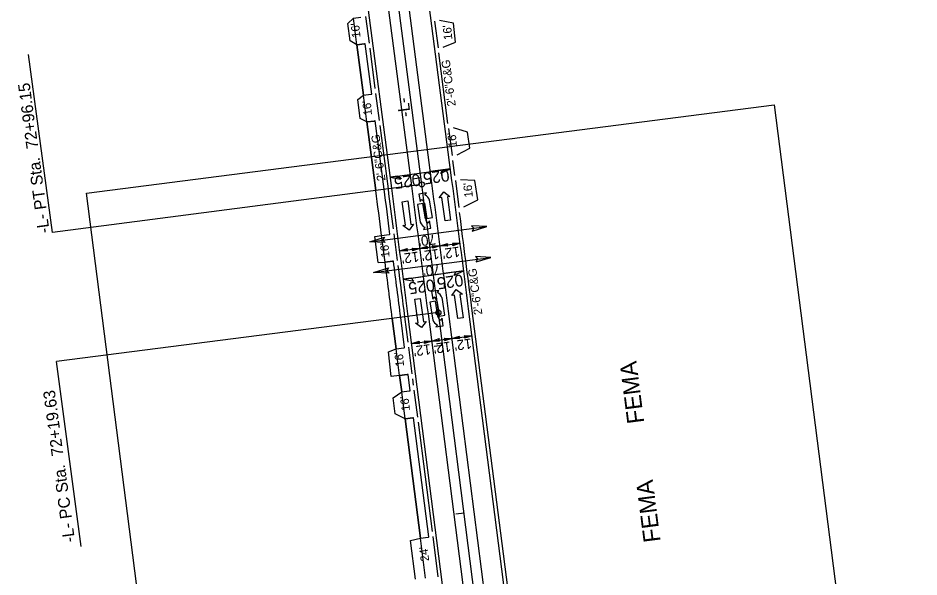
# Model space of a CAD drawing. Extents: x 2367848 to 2369479, y 800728 to 808616.
# Drawn here: x 2368188 to 2368722, y 807367 to 807698 of the extents above; entities that cross this region are included whole.
import ezdxf

# ---------------------------------------------------------------- set-up
doc = ezdxf.new("R2010")
doc.units = 0
for name, color, linetype in [('Default', 7, 'Continuous'), ('Prop Conc 2ft 6in Curb and Gutter', 7, 'Continuous'), ('Prop Conc 4in Sidewalk', 7, 'Continuous'), ('Prop Conc Drive Radius Type', 7, 'Continuous'), ('Prop Conc Driveway', 7, 'Continuous'), ('Prop Dimension', 7, 'Continuous'), ('Prop EOT', 7, 'Continuous'), ('Prop Horizontal Alignment', 7, 'Continuous'), ('Prop Horizontal Alignment Station Label', 7, 'Continuous'), ('Prop Horizontal Alignment Tick Small', 7, 'Continuous'), ('Prop Lane Arrow CELL', 7, 'Continuous'), ('Prop Lane Lines', 7, 'Continuous'), ('Prop Shade Light', 7, 'Continuous'), ('Prop Superelevation  Arrow CELL', 7, 'Continuous'), ('Prop Superelevation Label', 7, 'Continuous'), ('Prop Terminator CELL', 7, 'Continuous')]:
    doc.layers.add(name, color=color, linetype=linetype)

msp = doc.modelspace()

# ---------------------------------------------------------------- linework, layer by layer
at = {"layer": 'Default'}
msp.add_lwpolyline([(2368314.5, 806925.55), (2368228.68, 807594.69), (2368635.74, 807646.9), (2368721.56, 806977.76)], close=True, dxfattribs=at)
at = {"layer": 'Prop Conc 2ft 6in Curb and Gutter'}
for p, q in [((2368399.71, 807656.64), (2368396.61, 807680.51)), ((2368442.75, 807635.92), (2368437.3, 807677.74)), ((2368407.44, 807597.3), (2368402.55, 807634.83)), ((2368446.77, 807605.07), (2368445.59, 807614.1)), ((2368491.22, 807259.04), (2368456.92, 807526.55)), ((2368419.16, 807506.5), (2368417.24, 807521.46)), ((2368422.43, 807480.98), (2368421.96, 807484.68)), ((2368433.53, 807394.42), (2368425.23, 807459.16))]:
    msp.add_line(p, q, dxfattribs=at)
for radius, start, end in [(39980, 7.383759, 7.418036), (40020, 7.308437, 7.390302), (39980, 7.308437, 7.35223)]:
    msp.add_arc((2328762.05, 802435.58), radius, start, end, dxfattribs=at)
at = {"layer": 'Prop Conc 4in Sidewalk'}
for p, q in [((2368392.66, 807652.7), (2368388.78, 807682.51)), ((2368397.62, 807653.39), (2368393.75, 807683.11)), ((2368400, 807596.34), (2368394.73, 807636.83)), ((2368404.96, 807596.98), (2368399.69, 807637.44)), ((2368417.06, 807503.25), (2368414.76, 807521.14)), ((2368412.1, 807502.57), (2368409.8, 807520.5)), ((2368415.37, 807477.05), (2368414.14, 807486.7)), ((2368420.33, 807477.73), (2368419.1, 807487.3)), ((2368426.48, 807390.49), (2368417.41, 807461.18)), ((2368431.43, 807391.17), (2368422.38, 807461.77))]:
    msp.add_line(p, q, dxfattribs=at)
for centre, radius, start, end in [((2368393.63, 807680.12), 3, 87.7006, 97.4041), ((2368396.73, 807656.26), 3.01, 277.444, 287.1087), ((2368399.57, 807634.43), 3.01, 87.6697, 97.2403), ((2328762.05, 802435.58), 39972.5, 7.379417, 7.418036), ((2328762.05, 802435.58), 39977.5, 7.37952, 7.418036), ((2368407.56, 807573.19), 2.99, 277.3597, 286.7994), ((2328762.05, 802435.58), 39972.5, 7.308437, 7.356533), ((2368410.36, 807551.37), 3.01, 87.5709, 97.1124), ((2328762.05, 802435.58), 39977.5, 7.308437, 7.356468), ((2368416.18, 807506.12), 3, 277.3404, 286.9096), ((2368418.97, 807484.29), 3.01, 87.523, 97.0832), ((2368419.46, 807480.6), 3, 277.3307, 286.8557), ((2368422.26, 807458.78), 3, 87.714, 97.3001), ((2368430.56, 807394.04), 3, 277.346, 286.9353)]:
    msp.add_arc(centre, radius, start, end, dxfattribs=at)
at = {"layer": 'Prop Conc Drive Radius Type'}
for p, q in [((2368396.22, 807683.48), (2368394.15, 807699.35)), ((2368434.85, 807696.58), (2368436.92, 807680.72)), ((2368402.17, 807637.8), (2368400.1, 807653.67)), ((2368443.13, 807632.94), (2368445.2, 807617.08)), ((2368447.14, 807602.1), (2368449.21, 807586.23)), ((2368412.96, 807554.74), (2368410.92, 807570.61)), ((2368421.58, 807487.66), (2368419.54, 807503.53)), ((2368424.85, 807462.13), (2368422.82, 807478)), ((2368436.97, 807367.64), (2368433.92, 807391.45))]:
    msp.add_line(p, q, dxfattribs=at)
at = {"layer": 'Prop Conc Driveway'}
for p, q in [((2368386.72, 807698.38), (2368391.18, 807698.96)), ((2368388.78, 807682.51), (2368386.72, 807698.38)), ((2368388.78, 807682.51), (2368393.24, 807683.09)), ((2368392.66, 807652.7), (2368397.12, 807653.28)), ((2368394.73, 807636.83), (2368392.66, 807652.7)), ((2368394.73, 807636.83), (2368399.19, 807637.41)), ((2368399.52, 807569.03), (2368403.48, 807569.65)), ((2368401.51, 807553.63), (2368399.52, 807569.03)), ((2368403.48, 807569.65), (2368407.94, 807570.23)), ((2368405.52, 807553.78), (2368403.48, 807569.65)), ((2368401.51, 807553.63), (2368405.52, 807553.78)), ((2368405.52, 807553.78), (2368409.98, 807554.36)), ((2368412.1, 807502.57), (2368416.57, 807503.15)), ((2368414.14, 807486.7), (2368412.1, 807502.57)), ((2368414.14, 807486.7), (2368418.6, 807487.28)), ((2368415.38, 807477.05), (2368419.84, 807477.62)), ((2368417.41, 807461.18), (2368415.38, 807477.05)), ((2368417.41, 807461.18), (2368421.88, 807461.75)), ((2368420.61, 807389.08), (2368426.48, 807390.49)), ((2368423.55, 807366.13), (2368420.61, 807389.08)), ((2368426.48, 807390.49), (2368430.94, 807391.07)), ((2368429.53, 807366.69), (2368426.48, 807390.49))]:
    msp.add_line(p, q, dxfattribs=at)
at = {"layer": 'Prop Dimension'}
for p, q in [((2368396.4, 807565.83), (2368465.82, 807574.87)), ((2368414.23, 807560.45), (2368449.94, 807564.99)), ((2368398.75, 807547.66), (2368468.16, 807556.7)), ((2368421.29, 807505.64), (2368457, 807510.18))]:
    msp.add_line(p, q, dxfattribs=at)
at = {"layer": 'Prop EOT'}
for p, q in [((2368445.12, 807602.21), (2368408.77, 807881.38)), ((2368409.42, 807597.56), (2368373.37, 807874.48)), ((2368383.46, 807695.12), (2368386.72, 807698.38)), ((2368384.79, 807684.84), (2368383.46, 807695.12)), ((2368445.94, 807695.28), (2368437.82, 807696.97)), ((2368447.29, 807684.13), (2368445.94, 807695.28)), ((2368388.78, 807682.51), (2368384.79, 807684.84)), ((2368439.89, 807681.1), (2368447.29, 807684.13)), ((2368389.29, 807650.1), (2368392.66, 807652.7)), ((2368390.7, 807638.89), (2368389.29, 807650.1)), ((2368394.73, 807636.83), (2368390.7, 807638.89)), ((2368454.39, 807630.84), (2368446.11, 807633.33)), ((2368455.78, 807621.39), (2368454.39, 807630.84)), ((2368448.18, 807617.47), (2368455.78, 807621.39)), ((2368458.65, 807602.1), (2368450.12, 807602.49)), ((2368460.34, 807590.84), (2368458.65, 807602.1)), ((2368452.19, 807586.62), (2368460.34, 807590.84)), ((2368497.9, 806908.26), (2368419.22, 807521.71)), ((2368533.61, 806912.84), (2368454.93, 807526.29)), ((2368407.53, 807500.81), (2368412.1, 807502.57)), ((2368409.07, 807486.18), (2368407.53, 807500.81)), ((2368414.14, 807486.7), (2368409.07, 807486.18)), ((2368410.34, 807473.5), (2368415.38, 807477.05)), ((2368411.39, 807464.11), (2368410.34, 807473.5)), ((2368417.41, 807461.18), (2368411.39, 807464.11))]:
    msp.add_line(p, q, dxfattribs=at)
for radius in [40018, 39982]:
    msp.add_arc((2328762.05, 802435.58), radius, 7.308437, 7.418036, dxfattribs=at)
at = {"layer": 'Prop Horizontal Alignment'}
for p, q in [((2368427.27, 807599.89), (2368315.24, 808460.34)), ((2368515.76, 806910.55), (2368437.08, 807524))]:
    msp.add_line(p, q, dxfattribs=at)
msp.add_arc((2328762.05, 802435.58), 40000, 7.308437, 7.418036, dxfattribs=at)
at = {"layer": 'Prop Horizontal Alignment Station Label'}
for p, q in [((2368208.62, 807571.42), (2368194.48, 807676.7)), ((2368425.78, 807599.69), (2368208.62, 807571.42)), ((2368435.59, 807523.81), (2368210.98, 807495)), ((2368225.68, 807385.5), (2368210.98, 807495))]:
    msp.add_line(p, q, dxfattribs=at)
for centre in [(2368427.27, 807599.89), (2368437.08, 807524)]:
    msp.add_circle(centre, 1.5, dxfattribs=at)
at = {"layer": 'Prop Horizontal Alignment Tick Small'}
for p, q in [((2368426.78, 807603.7), (2368421.82, 807603.06)), ((2368439.58, 807504.53), (2368434.62, 807503.89)), ((2368452.3, 807405.34), (2368447.34, 807404.7))]:
    msp.add_line(p, q, dxfattribs=at)
at = {"layer": 'Prop Lane Arrow CELL'}
for p, q in [((2368429.98, 807594.92), (2368425.59, 807594.18)), ((2368425.59, 807594.18), (2368426.34, 807589.75)), ((2368426.34, 807589.75), (2368427.2, 807590.96)), ((2368429.13, 807593.67), (2368429.98, 807594.92)), ((2368433.53, 807580.21), (2368431.77, 807590.61)), ((2368437.62, 807591.88), (2368440.25, 807595.43)), ((2368439.1, 807592.09), (2368437.62, 807591.88)), ((2368441.06, 807578.23), (2368439.1, 807592.09)), ((2368440.25, 807595.43), (2368443.86, 807592.76)), ((2368443.86, 807592.76), (2368442.37, 807592.55)), ((2368442.37, 807592.55), (2368444.33, 807578.69)), ((2368415.62, 807589.62), (2368418.89, 807590.09)), ((2368417.58, 807575.76), (2368415.62, 807589.62)), ((2368418.89, 807590.09), (2368420.84, 807576.22)), ((2368427.87, 807588.48), (2368424.62, 807587.94)), ((2368424.62, 807587.94), (2368426.37, 807577.53)), ((2368429.39, 807579.46), (2368427.87, 807588.48)), ((2368428.75, 807588.68), (2368430.27, 807579.66)), ((2368430.27, 807579.66), (2368433.53, 807580.21)), ((2368416.09, 807575.55), (2368417.58, 807575.76)), ((2368419.7, 807572.88), (2368416.09, 807575.55)), ((2368422.33, 807576.43), (2368419.7, 807572.88)), ((2368420.84, 807576.22), (2368422.33, 807576.43)), ((2368429.02, 807574.48), (2368428.16, 807573.27)), ((2368431.8, 807578.4), (2368430.94, 807577.19)), ((2368432.5, 807573.95), (2368431.8, 807578.4)), ((2368444.33, 807578.69), (2368441.06, 807578.23)), ((2368428.16, 807573.27), (2368432.5, 807573.95)), ((2368437.42, 807537.14), (2368433.03, 807536.4)), ((2368436.56, 807535.88), (2368437.42, 807537.14)), ((2368445.05, 807534.1), (2368447.68, 807537.65)), ((2368447.68, 807537.65), (2368451.29, 807534.98)), ((2368423.05, 807531.84), (2368426.32, 807532.31)), ((2368425.01, 807517.98), (2368423.05, 807531.84)), ((2368426.32, 807532.31), (2368428.28, 807518.44)), ((2368433.03, 807536.4), (2368433.78, 807531.97)), ((2368433.78, 807531.97), (2368434.64, 807533.18)), ((2368440.96, 807522.43), (2368439.21, 807532.83)), ((2368446.54, 807534.31), (2368445.05, 807534.1)), ((2368448.49, 807520.45), (2368446.54, 807534.31)), ((2368451.29, 807534.98), (2368449.8, 807534.77)), ((2368449.8, 807534.77), (2368451.76, 807520.91)), ((2368435.31, 807530.7), (2368432.05, 807530.16)), ((2368432.05, 807530.16), (2368433.81, 807519.75)), ((2368436.83, 807521.68), (2368435.31, 807530.7)), ((2368436.19, 807530.9), (2368437.71, 807521.88)), ((2368437.71, 807521.88), (2368440.96, 807522.43)), ((2368423.52, 807517.77), (2368425.01, 807517.98)), ((2368427.13, 807515.1), (2368423.52, 807517.77)), ((2368429.76, 807518.65), (2368427.13, 807515.1)), ((2368428.28, 807518.44), (2368429.76, 807518.65)), ((2368436.45, 807516.7), (2368435.59, 807515.49)), ((2368435.59, 807515.49), (2368439.94, 807516.17)), ((2368439.24, 807520.62), (2368438.38, 807519.41)), ((2368439.94, 807516.17), (2368439.24, 807520.62)), ((2368451.76, 807520.91), (2368448.49, 807520.45))]:
    msp.add_line(p, q, dxfattribs=at)
for centre, radius, start, end in [((2368425.51, 807588.16), 3.27, 9.5645, 59.2227), ((2368426.77, 807588.98), 5.25, 18.2406, 63.5523), ((2368431.34, 807579.17), 5.25, 198.2406, 243.5523), ((2368432.61, 807579.99), 3.27, 189.5645, 239.2227), ((2368432.94, 807530.38), 3.27, 9.5645, 59.2227), ((2368434.2, 807531.2), 5.25, 18.2406, 63.5523), ((2368440.04, 807522.21), 3.27, 189.5645, 239.2227), ((2368438.78, 807521.39), 5.25, 198.2406, 243.5523)]:
    msp.add_arc(centre, radius, start, end, dxfattribs=at)
at = {"layer": 'Prop Lane Lines'}
for p, q in [((2368421.32, 807599.11), (2368395, 807801.26)), ((2368433.22, 807600.66), (2368406.9, 807802.81)), ((2368509.8, 806909.79), (2368431.13, 807523.24)), ((2368521.71, 806911.32), (2368443.03, 807524.77))]:
    msp.add_line(p, q, dxfattribs=at)
for radius in [39994, 40006]:
    msp.add_arc((2328762.05, 802435.58), radius, 7.308437, 7.418036, dxfattribs=at)
at = {"layer": 'Prop Shade Light'}
for p, q in [((2368393.24, 807683.09), (2368388.78, 807682.51)), ((2368388.78, 807682.51), (2368392.66, 807652.7)), ((2368397.62, 807653.39), (2368393.75, 807683.11)), ((2368392.66, 807652.7), (2368397.12, 807653.28)), ((2368399.19, 807637.41), (2368394.73, 807636.83)), ((2368394.73, 807636.83), (2368400, 807596.34)), ((2368404.96, 807596.98), (2368399.69, 807637.44)), ((2368403.48, 807569.65), (2368407.94, 807570.23)), ((2368409.98, 807554.36), (2368405.52, 807553.78)), ((2368417.06, 807503.25), (2368414.76, 807521.14)), ((2368409.8, 807520.5), (2368412.1, 807502.57)), ((2368412.1, 807502.57), (2368416.57, 807503.15)), ((2368418.6, 807487.28), (2368414.14, 807486.7)), ((2368414.14, 807486.7), (2368415.37, 807477.05)), ((2368420.33, 807477.73), (2368419.1, 807487.3)), ((2368415.37, 807477.05), (2368419.84, 807477.62)), ((2368421.87, 807461.75), (2368417.41, 807461.18)), ((2368417.41, 807461.18), (2368426.48, 807390.49)), ((2368431.43, 807391.17), (2368422.38, 807461.77)), ((2368426.48, 807390.49), (2368430.94, 807391.07))]:
    msp.add_line(p, q, dxfattribs=at)
msp.add_lwpolyline([(2368403.47, 807569.65), (2368403.48, 807569.65)], dxfattribs=at)
for centre, radius, start, end in [((2368393.63, 807680.12), 3, 87.7006, 97.4041), ((2368396.73, 807656.26), 3.01, 277.444, 287.1087), ((2368399.57, 807634.43), 3.01, 87.6697, 97.2403), ((2328762.05, 802435.58), 39972.5, 7.379468, 7.418036), ((2328762.05, 802435.58), 39977.5, 7.37952, 7.418036), ((2368407.56, 807573.19), 2.99, 277.3597, 286.7994), ((2328762.05, 802435.58), 39972.5, 7.308437, 7.356533), ((2368410.36, 807551.37), 3.01, 87.5709, 97.1124), ((2328762.05, 802435.58), 39977.5, 7.308437, 7.356468), ((2368416.18, 807506.12), 3, 277.3404, 286.9096), ((2368418.97, 807484.29), 3.01, 87.523, 97.0832), ((2368419.46, 807480.6), 3, 277.3307, 286.8557), ((2368422.26, 807458.78), 3, 87.714, 97.3001), ((2368430.56, 807394.04), 3, 277.346, 286.9353)]:
    msp.add_arc(centre, radius, start, end, dxfattribs=at)
at = {"layer": 'Prop Superelevation  Arrow CELL'}
for p, q in [((2368444.14, 807609.14), (2368432.26, 807607.46)), ((2368408.48, 807604.09), (2368420.36, 807605.77)), ((2368452.04, 807548.8), (2368440.16, 807547.12)), ((2368416.39, 807543.75), (2368428.27, 807545.43))]:
    msp.add_line(p, q, dxfattribs=at)
for points in [[(2368444.14, 807609.14), (2368438.48, 807606.32), (2368439.56, 807608.49)], [(2368408.48, 807604.09), (2368414.7, 807602.95), (2368413.06, 807604.74)], [(2368452.04, 807548.8), (2368446.38, 807545.98), (2368447.46, 807548.15)], [(2368416.39, 807543.75), (2368422.61, 807542.61), (2368420.97, 807544.4)]]:
    msp.add_lwpolyline(points, close=True, dxfattribs=at)
at = {"layer": 'Prop Superelevation Label'}
for p, q in [((2368408.48, 807604.09), (2368444.14, 807609.14)), ((2368416.53, 807543.77), (2368452.19, 807548.82))]:
    msp.add_line(p, q, dxfattribs=at)
at = {"layer": 'Prop Terminator CELL'}
for points in [[(2368457.06, 807572.27), (2368465.82, 807574.87), (2368456.64, 807575.39), (2368457.97, 807573.94)], [(2368405.53, 807565.46), (2368396.4, 807565.83), (2368405.17, 807568.59), (2368404.24, 807566.85)], [(2368442.6, 807563.31), (2368438.04, 807563.47), (2368442.42, 807564.88), (2368441.95, 807564.01)], [(2368445.38, 807565.15), (2368449.94, 807564.99), (2368445.57, 807563.58), (2368446.03, 807564.45)], [(2368418.79, 807560.29), (2368414.23, 807560.45), (2368418.61, 807561.85), (2368418.15, 807560.98)], [(2368421.57, 807562.12), (2368426.14, 807561.96), (2368421.76, 807560.56), (2368422.22, 807561.43)], [(2368430.7, 807561.8), (2368426.14, 807561.96), (2368430.51, 807563.36), (2368430.05, 807562.49)], [(2368433.48, 807563.63), (2368438.04, 807563.47), (2368433.66, 807562.07), (2368434.13, 807562.94)], [(2368459.41, 807554.09), (2368468.16, 807556.7), (2368458.99, 807557.21), (2368460.32, 807555.76)], [(2368407.87, 807547.28), (2368398.75, 807547.66), (2368407.52, 807550.41), (2368406.58, 807548.68)], [(2368425.85, 807505.48), (2368421.29, 807505.64), (2368425.66, 807507.05), (2368425.2, 807506.18)], [(2368428.63, 807507.32), (2368433.19, 807507.16), (2368428.81, 807505.75), (2368429.28, 807506.62)], [(2368437.75, 807507), (2368433.19, 807507.16), (2368437.57, 807508.56), (2368437.1, 807507.69)], [(2368440.53, 807508.83), (2368445.09, 807508.67), (2368440.72, 807507.27), (2368441.18, 807508.14)], [(2368449.66, 807508.51), (2368445.09, 807508.67), (2368449.47, 807510.07), (2368449.01, 807509.2)], [(2368452.43, 807510.34), (2368457, 807510.18), (2368452.62, 807508.78), (2368453.08, 807509.65)]]:
    msp.add_lwpolyline(points, close=True, dxfattribs=at)

# ---------------------------------------------------------------- texts
at = {"layer": 'Prop Dimension'}
for s, height, rotation, p in [("16'", 5, 95.7981, (2368391.01, 807686.91)), ("16'", 5, 95.1308, (2368445.35, 807685.68)), ('2\'-6"C&G', 5, 97.5241, (2368447.38, 807646.46)), ("16'", 5, 95.1308, (2368397.78, 807640.97)), ('2\'-6"C&G', 5, 97.5241, (2368405.81, 807602.24)), ("16'", 5, 95.1308, (2368448.1, 807622.09)), ("16'", 5, 95.1308, (2368457.49, 807592.38)), ("70'", 6, 186.6807, (2368435.28, 807570.36)), ("16'", 5, 94.7669, (2368408.19, 807556.85)), ("12'", 6, 187.7641, (2368425.23, 807560.19)), ("12'", 6, 187.7641, (2368437.1, 807561.75)), ("12'", 6, 187.7641, (2368449.44, 807563.1)), ("70'", 6, 186.6807, (2368438.07, 807552.54)), ('2\'-6"C&G', 5, 97.5241, (2368463.13, 807522.97)), ("12'", 6, 187.7641, (2368432.29, 807505.39)), ("12'", 6, 187.7641, (2368444.16, 807506.95)), ("12'", 6, 187.7641, (2368456.44, 807508.73)), ("16'", 5, 95.7508, (2368416.81, 807492.26)), ('FEMA', 10, 97.2784, (2368558.95, 807458.85)), ("16'", 5, 96.1216, (2368420.27, 807466.02)), ('FEMA', 10, 97.2784, (2368568.63, 807388.58)), ("24'", 5, 97.3084, (2368431.66, 807377.02))]:
    msp.add_text(s, height=height, rotation=rotation, dxfattribs=at).set_placement(p)
at = {"layer": 'Prop Horizontal Alignment Station Label'}
for s, rotation, p in [('-L- PT Sta.  72+96.15', 97.6477, (2368207.01, 807571.41)), ('-L-', 97.418, (2368420.76, 807640.21)), ('-L- PC Sta.  72+19.63', 97.6477, (2368222.05, 807388.42))]:
    msp.add_text(s, height=7, rotation=rotation, dxfattribs=at).set_placement(p)
at = {"layer": 'Prop Superelevation Label'}
for p in [(2368443.06, 807608.83), (2368425.93, 807606.2), (2368434.35, 807543.85), (2368451.25, 807546.75)]:
    msp.add_text('025', height=7, rotation=188.0589, dxfattribs=at).set_placement(p)

doc.saveas('drawing.dxf')
